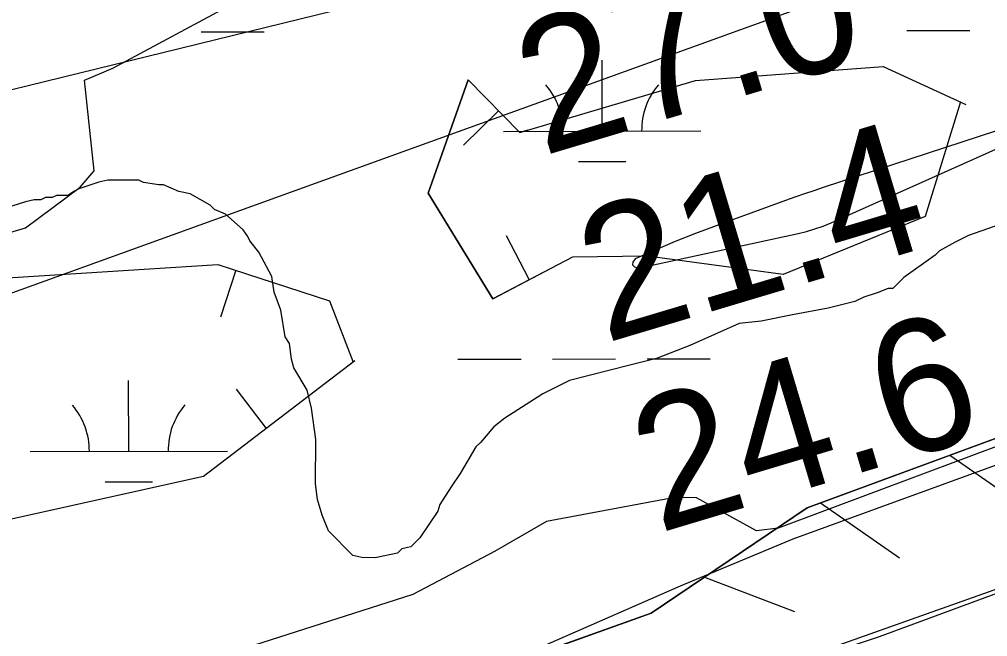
# Model space of a CAD drawing. Extents: x 3329297 to 3367176, y 649250 to 674653.
# Drawn here: x 3337880.2 to 3338371.4, y 658379.1 to 658691.9 of the extents above; entities that cross this region are included whole.
import ezdxf

# ---------------------------------------------------------------- set-up
doc = ezdxf.new("R2010")
doc.units = 0
for name, color, linetype in [('V-BORW-LINE', 7, 'Continuous'), ('V-FLOD-BASE', 7, 'Continuous'), ('V-LEVE-TOET', 7, 'Continuous'), ('V-RIVR-EDGE', 7, 'Continuous'), ('V-RIVR-RANG', 7, 'Continuous'), ('V-RRAP-FSHR', 7, 'Continuous'), ('V-SITE-VEGE', 7, 'Continuous'), ('V-SURV-LINE', 7, 'Continuous'), ('V-TOPO-MAJR', 7, 'Continuous'), ('V-TOPO-MINR', 7, 'Continuous'), ('V-UTIL-LINE', 7, 'Continuous'), ('V-WETL-SWMP', 7, 'Continuous')]:
    doc.layers.add(name, color=color, linetype=linetype)

msp = doc.modelspace()

# ---------------------------------------------------------------- linework, layer by layer
at = {"layer": 'V-BORW-LINE'}
for p, q in [((3338123.35, 658645.66), (3338105.51, 658628.15)), ((3338138.86, 658560.04), (3338127.28, 658582.2)), ((3337990.08, 658564.76), (3337982.34, 658540.98)), ((3338005.59, 658484.63), (3337990.44, 658504.51))]:
    msp.add_line(p, q, dxfattribs=at)
for points in [[(3338357.6, 658650.12), (3338339.67, 658592.06), (3338267.75, 658562.59), (3338198.8, 658571.88), (3338160.76, 658571.49), (3338120.4, 658550.39), (3338087.58, 658603.92), (3338107.93, 658661.37), (3338134.19, 658634.6), (3338223.25, 658660.89), (3338318.4, 658667.98), (3338360.39, 658648.85)], [(3338138.18, 658635.78), (3338134.19, 658634.6), (3338107.93, 658661.37), (3338087.58, 658603.92), (3338120.4, 658550.39), (3338150.3, 658566.02)], [(3338050.49, 658518.86), (3337973.67, 658460.29), (3337826.47, 658427.59), (3337680.27, 658375.46), (3337535.36, 658329.84), (3337488.15, 658322.01), (3337451.5, 658316.02), (3337405.61, 658314.14), (3337384.03, 658344.97), (3337432.25, 658399.74), (3337511.52, 658439.4), (3337619.08, 658487.04), (3337704.98, 658520.54), (3337771.93, 658522.6), (3337842.07, 658558.89), (3337980.86, 658567.76), (3338037.54, 658549.3), (3338049.55, 658518.15)]]:
    msp.add_lwpolyline(points, dxfattribs=at)
at = {"layer": 'V-FLOD-BASE'}
msp.add_lwpolyline([(3338527.49, 658456.91), (3338316.43, 658378.99), (3338181.7, 658334.34), (3338049.71, 658288.99), (3337879.9, 658226.66), (3337738.96, 658175.18), (3337565.72, 658112.18), (3337401.41, 658053.26), (3337272.86, 658008.58), (3337097.57, 657949.7), (3337072.83, 657942.96), (3337017.87, 657931.56), (3336998.65, 657929.59), (3336981.5, 657931.05), (3336930.04, 657934.04), (3336862.84, 657946.71), (3336834.05, 657953.71), (3336810.75, 657961.37), (3336776.51, 657975.95), (3336649.83, 658036.26), (3336540.24, 658081.4), (3336520.37, 658088.35), (3336503.24, 658092.55)], dxfattribs=at)
at = {"layer": 'V-LEVE-TOET'}
msp.add_lwpolyline([(3338428.6, 658485.35), (3338272.57, 658428.46), (3338215.51, 658404.72), (3338111.68, 658359.25), (3337941.25, 658301.74), (3337804.49, 658255.74), (3337691.09, 658218.54), (3337534.4, 658164.4), (3337363.95, 658104.15), (3337198.96, 658039.75), (3337071.14, 657997.82), (3337040.92, 657991.11), (3337016.21, 657990.54), (3336961.33, 657992.86), (3336894.12, 657997.3), (3336836.55, 658011.98), (3336802.31, 658027.24), (3336705.12, 658077.79), (3336622.3, 658119.36), (3336565.47, 658145.02), (3336547.67, 658151.28), (3336512.71, 658158.99), (3336483.9, 658160.5)], dxfattribs=at)
at = {"layer": 'V-RIVR-EDGE'}
msp.add_spline([(3333424.05, 658724.7), (3333474.73, 658717.46), (3333489.07, 658715.87), (3333512.33, 658713.49), (3333530.18, 658715), (3333538.71, 658715.36), (3333547.24, 658714.57), (3333557.71, 658715.7), (3333586.02, 658716.41), (3333612.01, 658718.28), (3333629.86, 658722.12), (3333637.62, 658724.42), (3333647.31, 658724.01), (3333663.6, 658721.26), (3333682.21, 658720.82), (3333707.8, 658719.6), (3333729.52, 658719.93), (3333747.37, 658722.99), (3333760.94, 658721.79), (3333772.95, 658719.82), (3333786.14, 658719.4), (3333801.65, 658718.98), (3333815.21, 658714.68), (3333829.55, 658712.32), (3333853.98, 658710.7), (3333881.51, 658709.09), (3333919.9, 658708.21), (3333933.09, 658708.96), (3333955.19, 658706.58), (3333979.61, 658702.64), (3333997.44, 658699.49), (3334008.3, 658700.63), (3334035.82, 658696.29), (3334058.31, 658693.91), (3334066.07, 658695.06), (3334072.66, 658693.49), (3334092.04, 658688.79), (3334109.87, 658687.19), (3334133.13, 658684.42), (3334151.35, 658681.27), (3334164.92, 658679.69), (3334190.9, 658677.68), (3334204.86, 658676.49), (3334218.42, 658674.13), (3334220.76, 658676.45), (3334226.96, 658676.82), (3334231.62, 658676.81), (3334233.55, 658674.09), (3334237.81, 658672.91), (3334253.71, 658672.87), (3334313.8, 658663.03), (3334340.55, 658660.25), (3334380.48, 658654.72), (3334411.48, 658646.11), (3334421.17, 658643.76), (3334440.16, 658640.23), (3334471.95, 658635.49), (3334501.03, 658634.26), (3334507.24, 658634.24), (3334509.17, 658631.91), (3334513.05, 658629.96), (3334528.94, 658626.05), (3334571.2, 658623.23), (3334582.83, 658621.65), (3334608.04, 658620.81), (3334615.79, 658620.01), (3334621.6, 658617.28), (3334633.23, 658614.93), (3334639.05, 658615.3), (3334646.41, 658615.28), (3334654.94, 658613.71), (3334657.65, 658610.6), (3334668.89, 658607.86), (3334697.18, 658600.03), (3334721.99, 658596.87), (3334746.41, 658594.1), (3334774.71, 658589.76), (3334788.29, 658590.11), (3334793.72, 658591.26), (3334803.41, 658590.85), (3334809.62, 658589.67), (3334816.59, 658585.78), (3334828.61, 658584.97), (3334856.12, 658577.92), (3334862.33, 658577.52), (3334871.63, 658577.89), (3334882.88, 658579.02), (3334909.27, 658585.16), (3334928.28, 658589.38), (3334948.46, 658593.98), (3334962.04, 658598.22), (3334974.85, 658601.67), (3334984.55, 658603.59), (3334993.47, 658604.73), (3335001.61, 658603.94), (3335003.94, 658605.48), (3335009, 658609.35), (3335017.54, 658613.2), (3335043.92, 658620.12), (3335064.1, 658623.56), (3335076.91, 658629.34), (3335088.16, 658631.64), (3335096.31, 658631.62), (3335112.59, 658628.87), (3335118.8, 658630.4), (3335132.38, 658634.64), (3335146.74, 658637.7), (3335161.86, 658639.6), (3335190.58, 658645.74), (3335222.39, 658650.31), (3335231.31, 658651.84), (3335233.64, 658650.67), (3335237.5, 658647.17), (3335247.21, 658650.64), (3335268.93, 658652.91), (3335284.45, 658654.81), (3335300.36, 658659.43), (3335310.45, 658662.12), (3335317.05, 658665.98), (3335327.52, 658665.95), (3335337.6, 658665.54), (3335348.45, 658660.86), (3335353.87, 658658.91), (3335358.52, 658656.96), (3335366.28, 658656.94), (3335378.3, 658655.75), (3335387.6, 658654.95), (3335410.48, 658652.18), (3335422.11, 658652.15), (3335445.77, 658654.8), (3335459.34, 658653.99), (3335474.47, 658652.79), (3335498.1, 658645.75), (3335522.12, 658635.22), (3335524.06, 658634.83), (3335528.73, 658639.86), (3335535.32, 658639.07), (3335541.51, 658635.18), (3335544.99, 658629.74), (3335552.73, 658625.45), (3335563.59, 658624.26), (3335571.34, 658623.47), (3335598.49, 658623.79), (3335622.54, 658624.12), (3335648.9, 658622.5), (3335687.66, 658613.87), (3335732.61, 658599.03), (3335763.22, 658587.32), (3335768.26, 658588.08), (3335771.74, 658585.36), (3335791.88, 658574.06), (3335801.19, 658573.26), (3335807.78, 658573.63), (3335822.89, 658566.23), (3335836.83, 658560.38), (3335873.65, 658551.75), (3335894.2, 658547.82), (3335916.31, 658549.32), (3335929.5, 658552), (3335949.67, 658554.28), (3335958.59, 658554.26), (3335962.85, 658550.76), (3335976.4, 658544.91), (3335989.19, 658542.16), (3335995.01, 658539.82), (3336014.78, 658538.99), (3336032.61, 658534.68), (3336045.79, 658533.1), (3336066.73, 658532.27), (3336083.03, 658535.33), (3336086.53, 658539.2), (3336089.26, 658545.79), (3336091.2, 658548.11), (3336096.25, 658548.88), (3336104.78, 658549.24), (3336126.11, 658548.8), (3336150.54, 658550.29), (3336176.53, 658551.39), (3336187.39, 658554.47), (3336195.94, 658559.49), (3336201.75, 658559.47), (3336210.28, 658556.35), (3336221.52, 658556.71), (3336235.1, 658556.68), (3336248.28, 658557.03), (3336254.1, 658558.57), (3336264.96, 658558.54), (3336271.16, 658553.48), (3336276.57, 658548.82), (3336283.56, 658550.74), (3336285.51, 658553.84), (3336288.62, 658557.71), (3336294.05, 658559.24), (3336313.06, 658561.14), (3336342.15, 658562.62), (3336356.5, 658564.91), (3336366.2, 658566.05), (3336374.35, 658568.35), (3336386.76, 658568.32), (3336402.66, 658568.67), (3336427.86, 658567.83), (3336436.01, 658568.2), (3336451.14, 658570.1), (3336484.9, 658577.78), (3336508.56, 658580.82), (3336517.88, 658587.39), (3336522.54, 658588.15), (3336524.87, 658591.25), (3336527.2, 658593.18), (3336531.86, 658593.17), (3336535.73, 658591.61), (3336537.28, 658588.89), (3336543.87, 658588.88), (3336562.87, 658589.6), (3336584.21, 658591.49), (3336614.46, 658594.13), (3336646.27, 658597.15), (3336666.43, 658596.72), (3336695.13, 658594.32), (3336705.21, 658594.29), (3336734.29, 658593.45), (3336750.58, 658593.02), (3336760.27, 658593.77), (3336768.41, 658592.2), (3336776.93, 658585.97), (3336785.46, 658584.01), (3336796.7, 658582.43), (3336838.19, 658582.33), (3336859.52, 658579.18), (3336880.83, 658572.53), (3336893.24, 658572.5), (3336911.08, 658573.62), (3336926.59, 658573.58), (3336945.21, 658575.47), (3336951.81, 658578.56), (3336960.34, 658578.54), (3336969.64, 658575.8), (3336985.16, 658578.09), (3336999.12, 658578.05), (3337015.8, 658580.34), (3337041.02, 658583.77), (3337061.58, 658586.43), (3337080.98, 658591.43), (3337113.57, 658597.94), (3337142.28, 658602.91), (3337169.45, 658609.43), (3337200.49, 658615.56), (3337235.01, 658620.13), (3337281.96, 658628.93), (3337309.9, 658636.23), (3337337.07, 658645.86), (3337357.25, 658651.63), (3337365.81, 658662.85), (3337368.54, 658669.05), (3337372.81, 658672.53), (3337380.58, 658677.16), (3337399.6, 658684.49), (3337429.1, 658696.82), (3337439.2, 658702.23), (3337449.3, 658709.18), (3337462.89, 658715.35), (3337480.74, 658722.29), (3337488.89, 658723.82), (3337511.41, 658733.85), (3337537.8, 658741.93), (3337559.14, 658747.69), (3337587.46, 658752.27), (3337604.53, 658754.95), (3337622.76, 658756.84), (3337625.48, 658758.39), (3337630.53, 658759.15), (3337640.61, 658759.12), (3337650.68, 658756), (3337655.34, 658755.98), (3337674.74, 658761.37), (3337711.6, 658769.03), (3337723.24, 658772.88), (3337734.87, 658769.75), (3337742.62, 658765.85), (3337750.37, 658765.06), (3337764.33, 658765.41), (3337778.69, 658768.87), (3337789.55, 658769.23), (3337800.81, 658775.02), (3337814.78, 658776.92), (3337832.62, 658779.59), (3337848.13, 658779.94), (3337861.32, 658778.74), (3337867.13, 658775.24), (3337871.01, 658777.17), (3337873.73, 658779.1), (3337884.2, 658779.46), (3337903.6, 658784.46), (3337929.32, 658794.23)], degree=3, dxfattribs=at)
at = {"layer": 'V-RRAP-FSHR'}
for p, q in [((3338352.25, 658471.1), (3338392.35, 658443.24)), ((3338286.56, 658446.92), (3338326.66, 658419.06)), ((3338227.78, 658409.25), (3338273.39, 658391.79))]:
    msp.add_line(p, q, dxfattribs=at)
msp.add_lwpolyline([(3339451.35, 658898.01), (3338979.06, 658701.84), (3338279.86, 658444.45), (3338200.77, 658390.99), (3337855, 658267.62), (3337672.93, 658222.11), (3337436.25, 658138.56)], dxfattribs=at)
at = {"layer": 'V-SITE-VEGE'}
for points in [[(3337940.9, 658610.44), (3337925.1, 658610.52), (3337920.58, 658609.41), (3337910.41, 658606.07), (3337908.14, 658604.95), (3337904.75, 658602.71), (3337899.1, 658602.74), (3337896.84, 658601.62), (3337893.46, 658601.64), (3337891.19, 658600.52), (3337887.81, 658600.54), (3337883.29, 658599.43), (3337876.5, 658597.2)], [(3338377.59, 658588.04), (3338361.76, 658582.47), (3338354.97, 658579.11), (3338347.05, 658574.64), (3338344.78, 658572.39), (3338328.93, 658561.18), (3338323.26, 658555.56), (3338321, 658555.58), (3338315.35, 658553.34), (3338308.56, 658551.12), (3338304.04, 658548.89), (3338290.48, 658545.56), (3338272.4, 658542.26), (3338256.59, 658538.95), (3338245.29, 658537.88), (3338220.41, 658526.71), (3338203.45, 658520.02), (3338189.89, 658516.7), (3338159.38, 658508.94), (3338145.8, 658502.24), (3338126.56, 658489.91), (3338120.89, 658485.43), (3338114.08, 658477.56), (3338111.81, 658475.31), (3338103.85, 658461.81), (3338099.3, 658455.06), (3338093.61, 658446.05), (3338092.47, 658442.68), (3338083.38, 658429.17), (3338078.84, 658424.68), (3338074.32, 658423.57), (3338072.05, 658421.33), (3338060.75, 658419.12), (3338053.98, 658419.15), (3338049.47, 658420.31), (3338037.12, 658432.78), (3338033.77, 658440.7), (3338031.55, 658448.61), (3338030.46, 658456.51), (3338030.57, 658479.09), (3338028.38, 658494.9), (3338026.17, 658503.94), (3338019.45, 658515.26), (3338018.34, 658519.78), (3338017.25, 658527.68), (3338015.01, 658531.08), (3338012.82, 658544.64), (3338009.48, 658553.68), (3338008.39, 658561.58), (3338001.68, 658574.03), (3337997.19, 658579.7), (3337996.07, 658581.96), (3337993.83, 658585.36), (3337984.84, 658593.3), (3337979.21, 658595.58), (3337976.96, 658597.85), (3337966.83, 658603.54), (3337961.19, 658604.7), (3337953.31, 658608.12), (3337951.05, 658608.14), (3337943.15, 658609.3), (3337940.9, 658610.44)]]:
    msp.add_lwpolyline(points, dxfattribs=at)
at = {"layer": 'V-SURV-LINE'}
msp.add_lwpolyline([(3337136.84, 657963.99), (3338883.52, 658583.18)], dxfattribs=at)
at = {"layer": 'V-TOPO-MAJR'}
for points in [[(3339428.75, 659149.69), (3338320.52, 658714.32), (3338309.26, 658709.95), (3338297.98, 658705.63), (3338286.66, 658701.4), (3338275.32, 658697.24), (3338253.16, 658689.18), (3338252.62, 658688.99), (3338252.07, 658688.79), (3337808.26, 658528.75), (3337707.82, 658493.5), (3337606.99, 658459.42), (3337505.58, 658427.08), (3337403.8, 658395.9), (3337235.34, 658345.89), (3337217.44, 658340.83), (3337199.46, 658336.09), (3337181.35, 658331.83), (3337163.17, 658327.88), (3336487.88, 658190.74)], [(3336478.64, 658403.02), (3337100.69, 658489.89), (3337135.47, 658494.98), (3337170.2, 658500.37), (3337204.85, 658506.21), (3337239.46, 658512.36), (3337302.94, 658524.06), (3337369.13, 658536.86), (3337435.15, 658550.42), (3337500.93, 658565.13), (3337566.54, 658580.6), (3338194.55, 658734.47), (3338215.03, 658740.02), (3338235.29, 658746.21), (3338255.23, 658753.37), (3338274.96, 658761.18), (3338533.77, 658870.99)]]:
    msp.add_lwpolyline(points, dxfattribs=at)
at = {"layer": 'V-TOPO-MINR'}
msp.add_lwpolyline([(3338375.87, 658635.49), (3338288.06, 658606.68), (3338283.25, 658605.08), (3338278.44, 658603.45), (3338273.65, 658601.77), (3338268.87, 658600.07), (3338233.68, 658587.37), (3338223.28, 658583.46), (3338212.94, 658579.38), (3338202.71, 658575.03), (3338192.56, 658570.5), (3338191.5, 658568.87), (3338191.26, 658567.5), (3338192.27, 658566.56), (3338194.1, 658565.89), (3338275.22, 658583.39), (3338279.53, 658584.47), (3338283.78, 658585.71), (3338287.95, 658587.22), (3338292.06, 658588.91), (3338378.58, 658627.56)], dxfattribs=at)
at = {"layer": 'V-UTIL-LINE'}
msp.add_lwpolyline([(3337436.25, 658138.56), (3337672.93, 658222.11), (3337855, 658267.62), (3338200.77, 658390.99), (3338279.86, 658444.45), (3338979.06, 658701.84), (3339577.2, 658950.28), (3339741.88, 659021.73), (3339994.77, 659155.21), (3340766.57, 659590.23), (3341329.79, 660088.39), (3341632.23, 660358.81), (3342178.24, 660842.13), (3342515.81, 661504), (3342751.17, 661989.36), (3343057.2, 662738.8), (3343121.4, 662899.29), (3343150.56, 662991.8), (3343161.49, 663146), (3343214.47, 663762.74), (3343263.75, 664509.56)], dxfattribs=at)
at = {"layer": 'V-WETL-SWMP'}
for p, q in [((3337927.73, 658667.23), (3338019.91, 658716.87)), ((3337972.49, 658685.64), (3338004.49, 658685.7)), ((3338330.4, 658686.32), (3338362.4, 658686.38)), ((3337913.29, 658661.12), (3337927.73, 658667.23)), ((3338175.9, 658635.28), (3338175.84, 658671.28)), ((3337918.11, 658615.2), (3337913.29, 658661.12)), ((3338125.9, 658635.19), (3338225.9, 658635.38)), ((3338163.93, 658619.83), (3338187.93, 658619.88)), ((3337911.16, 658606.94), (3337918.11, 658615.2)), ((3337883.41, 658586.33), (3337911.16, 658606.94)), ((3337782.33, 658556.4), (3337883.41, 658586.33)), ((3338102.71, 658519.71), (3338134.71, 658519.77)), ((3338150.71, 658519.8), (3338182.71, 658519.86)), ((3338198.71, 658519.89), (3338230.71, 658519.96)), ((3337935.74, 658472.97), (3337935.67, 658508.97)), ((3338466.02, 658509.17), (3338265.18, 658434.09)), ((3337885.74, 658472.87), (3337985.74, 658473.06)), ((3337923.77, 658457.51), (3337947.77, 658457.56)), ((3338212.71, 658449.55), (3338147.67, 658437.42)), ((3338223.77, 658449.49), (3338212.71, 658449.55)), ((3338254.11, 658432.76), (3338223.77, 658449.49)), ((3338147.67, 658437.42), (3338121.33, 658422.33)), ((3338265.18, 658434.09), (3338254.11, 658432.76)), ((3338121.33, 658422.33), (3338079.75, 658400.41)), ((3338079.75, 658400.41), (3337883.12, 658337.75))]:
    msp.add_line(p, q, dxfattribs=at)
for centre, start, end in [((3338120.66, 658635.65), 359.3365, 40.8801), ((3338231.15, 658635.86), 139.3365, 180.8801), ((3337880.49, 658473.34), 359.3365, 40.8801), ((3337990.98, 658473.55), 139.3365, 180.8801)]:
    msp.add_arc(centre, 35.25, start, end, dxfattribs=at)

# ---------------------------------------------------------------- texts
at = {"layer": 'V-RIVR-RANG'}
for s, p in [('27.0', (3338145.55, 658622.58)), ('21.4', (3338177.23, 658527.68)), ('24.6', (3338204.37, 658431.42))]:
    msp.add_text(s, height=67, rotation=16.6583, dxfattribs=at).set_placement(p)

doc.saveas('drawing.dxf')
